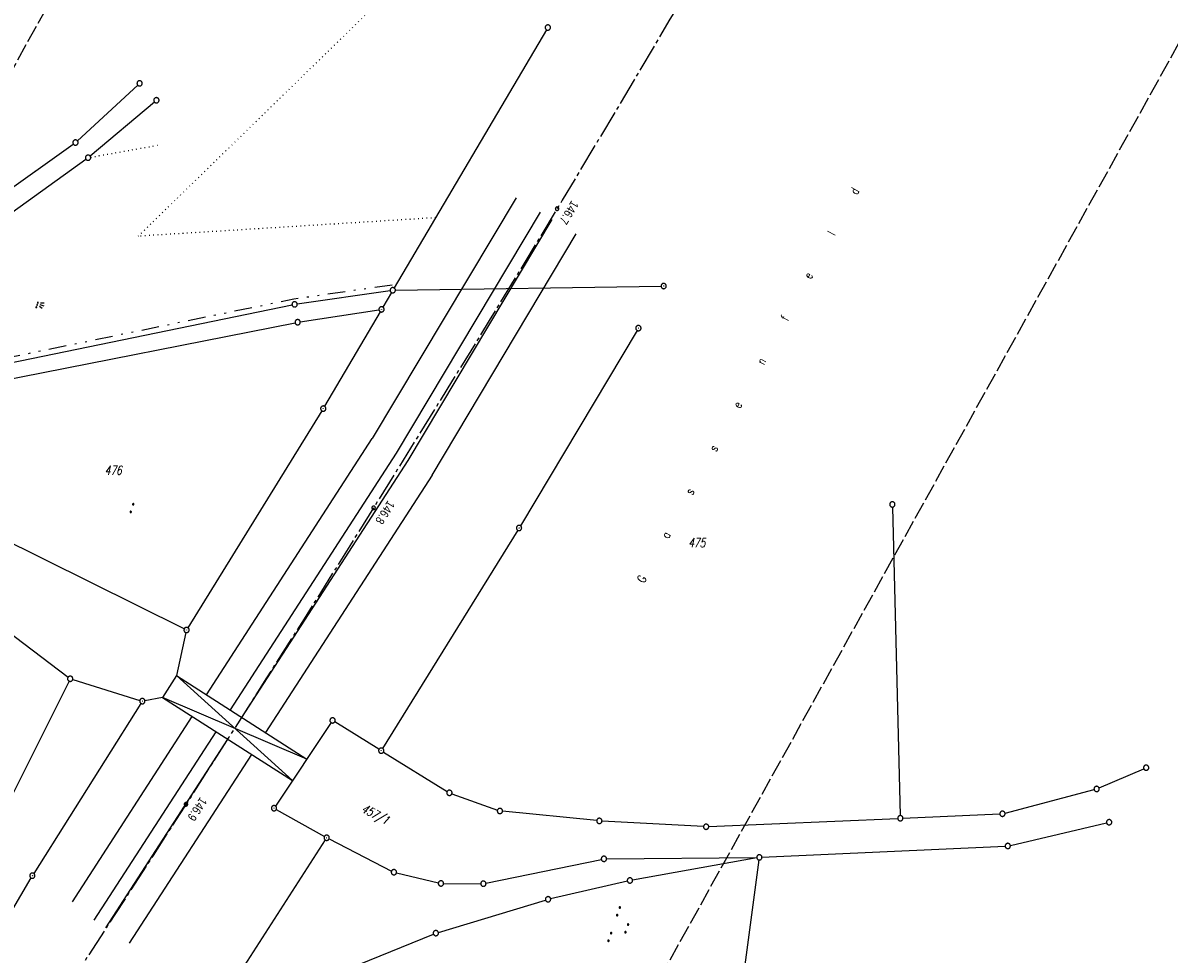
# Model space of a CAD drawing. Extents: x 510526 to 513920, y 467229 to 478797.
# Tile 466 of 467: x 513362 to 513689, y 477848 to 478113. Entities that reach past the tile are written whole.
import ezdxf

# ---------------------------------------------------------------- set-up
doc = ezdxf.new("R2010")
doc.units = 0
doc.header["$LTSCALE"] = 10
doc.header["$MEASUREMENT"] = 0
for name, pattern in [('ACHSE', [5.5, 4, -0.5, 0.5, -0.5]), ('LT00', [0]), ('LT09', [0.54, 0.2, -0.1, 0.02, -0.1, 0.02, -0.1]), ('LT14', [0.6, 0.5, -0.1]), ('PUNKTX2_STR', [0.6, 0.1, -0.5])]:
    doc.linetypes.add(name, pattern=pattern)
doc.layers.get('0').update_dxf_attribs({"linetype": 'LT00'})
for name, color, linetype in [('-AX-020', 250, 'ACHSE'), ('-ST-20-1', 250, 'LT00'), ('DFK_AB_L', 21, 'LT00'), ('DFK_AB_P', 7, 'LT00'), ('DFK_BES-NAME', 255, 'LT00'), ('DFK_FLUR_NR', 250, 'LT00'), ('DFK_GZPKT', 250, 'LT00'), ('DFK_KATASTER', 250, 'LT00'), ('DFK_NUTZUNG', 250, 'LT00'), ('DFK_NUTZUNGSGRENZE', 70, 'PUNKTX2_STR'), ('DFK_TOPO-ANL', 252, 'LT00'), ('GEMARKUNGSGRENZE', 3, 'LT09')]:
    doc.layers.add(name, color=color, linetype=linetype)
doc.layers.add('-BLATT_86-RAND', color=7, linetype='LT14', plot=False)
doc.styles.add('Beschrift', font='ARIAL.TTF')
doc.styles.get("Standard").update_dxf_attribs({"font": 'romans.shx'})

# ---------------------------------------------------------------- blocks, each defined once
blk = doc.blocks.new('SYMB7112')
at = {"color": 0, "linetype": 'ByBlock'}
for p, q in [((-0.13, 0.012919), (-0.13, -0.012919)), ((-0.125, -0.017105), (-0.125, 0.017105)), ((-0.12, 0.019164), (-0.12, -0.019164)), ((-0.115, -0.019796), (-0.115, 0.019796)), ((-0.11, 0.019164), (-0.11, -0.019164)), ((-0.105, -0.017105), (-0.105, 0.017105)), ((-0.1, 0.012919), (-0.1, -0.012919)), ((-0.095, -0.000126), (-0.095, 0.000146)), ((0.1, 0.012919), (0.1, -0.012919)), ((0.105, -0.017105), (0.105, 0.017105)), ((0.11, 0.019164), (0.11, -0.019164)), ((0.115, -0.019796), (0.115, 0.019796)), ((0.12, 0.019164), (0.12, -0.019164)), ((0.125, -0.017105), (0.125, 0.017105)), ((0.13, 0.012919), (0.13, -0.012919)), ((0.135, -0.000126), (0.135, 0.000146))]:
    blk.add_line(p, q, dxfattribs=at)
for points in [[(-0.095, 0), (-0.096981, 0.008678), (-0.10253, 0.015637), (-0.11055, 0.019499), (-0.11945, 0.019499), (-0.12747, 0.015637), (-0.133019, 0.008678), (-0.135, 0)], [(-0.135, 0), (-0.133019, -0.008678), (-0.12747, -0.015637), (-0.11945, -0.019499), (-0.11055, -0.019499), (-0.10253, -0.015637), (-0.096981, -0.008678), (-0.095, 0)], [(0.135, 0), (0.133019, 0.008678), (0.12747, 0.015637), (0.11945, 0.019499), (0.11055, 0.019499), (0.10253, 0.015637), (0.096981, 0.008678), (0.095, 0)], [(0.095, 0), (0.096981, -0.008678), (0.10253, -0.015637), (0.11055, -0.019499), (0.11945, -0.019499), (0.12747, -0.015637), (0.133019, -0.008678), (0.135, 0)]]:
    blk.add_lwpolyline(points, dxfattribs=at)
blk = doc.blocks.new('SYMB7191')
at = {"color": 0, "linetype": 'ByBlock'}
for p, q in [((-0.05, 0), (-0.08, 0.1)), ((0, 0), (0, 0.12)), ((0.05, 0), (0.08, 0.1)), ((-0.039898, -0.076651), (-0.039898, -0.063349)), ((-0.019898, -0.076091), (-0.019898, -0.063909)), ((0.030102, -0.076652), (0.030102, -0.063349)), ((0.050102, -0.076091), (0.050102, -0.063909)), ((0.100102, -0.076652), (0.100102, -0.063349)), ((0.120102, -0.076091), (0.120102, -0.063909))]:
    blk.add_line(p, q, dxfattribs=at)
for points in [[(-0.018, -0.07), (-0.021515, -0.061515), (-0.03, -0.058), (-0.038485, -0.061515), (-0.042, -0.07), (-0.038485, -0.078485), (-0.03, -0.082), (-0.021515, -0.078485), (-0.018, -0.07)], [(0.052, -0.07), (0.048485, -0.061515), (0.04, -0.058), (0.031515, -0.061515), (0.028, -0.07), (0.031515, -0.078485), (0.04, -0.082), (0.048485, -0.078485), (0.052, -0.07)], [(0.122, -0.07), (0.118485, -0.061515), (0.11, -0.058), (0.101515, -0.061515), (0.098, -0.07), (0.101515, -0.078485), (0.11, -0.082), (0.118485, -0.078485), (0.122, -0.07)]]:
    blk.add_lwpolyline(points, dxfattribs=at)
blk = doc.blocks.new('SYMB7010')
at = {"color": 0, "linetype": 'ByBlock'}
for points in [[(-0.031408, 0.499213), (-0.093728, 0.49134), (-0.15457, 0.475719), (-0.212975, 0.452595), (-0.268021, 0.422333), (-0.31884, 0.385411), (-0.36463, 0.342411), (-0.40467, 0.29401), (-0.438329, 0.240973), (-0.465074, 0.184136), (-0.484486, 0.124395), (-0.496256, 0.062692), (-0.5002, 0)], [(-0.5002, 0), (-0.496256, -0.062692), (-0.484486, -0.124395), (-0.465075, -0.184136), (-0.438329, -0.240973), (-0.404671, -0.29401), (-0.36463, -0.342411), (-0.31884, -0.385411), (-0.268021, -0.422333), (-0.212975, -0.452595), (-0.154571, -0.475719), (-0.093728, -0.49134), (-0.031408, -0.499213), (0.031408, -0.499213)], [(0.5002, 0), (0.496256, 0.062692), (0.484485, 0.124395), (0.465074, 0.184136), (0.438329, 0.240973), (0.40467, 0.29401), (0.36463, 0.342411), (0.31884, 0.385411), (0.268021, 0.422333), (0.212975, 0.452595), (0.15457, 0.475719), (0.093728, 0.49134), (0.031408, 0.499213), (-0.031408, 0.499213)], [(0.031408, -0.499213), (0.093728, -0.491341), (0.15457, -0.475719), (0.212975, -0.452595), (0.268021, -0.422333), (0.31884, -0.385411), (0.36463, -0.342411), (0.404671, -0.294011), (0.438329, -0.240974), (0.465075, -0.184136), (0.484486, -0.124395), (0.496256, -0.062692), (0.500201, 0)]]:
    blk.add_lwpolyline(points, dxfattribs=at)
blk = doc.blocks.new('SYMB0003')
at = {"color": 0, "linetype": 'ByBlock'}
for p, q in [((-0.015712, 0), (0.010166, 0.012015)), ((0, -0.021257), (-0.015712, 0)), ((0.010166, 0.012015), (0, -0.021257))]:
    blk.add_line(p, q, dxfattribs=at)
for points in [[(-0.031395, 0.499013), (-0.093691, 0.491144), (-0.154509, 0.475528), (-0.21289, 0.452414), (-0.267913, 0.422164), (-0.318712, 0.385257), (-0.364484, 0.342274), (-0.404509, 0.293893), (-0.438154, 0.240877), (-0.464888, 0.184062), (-0.484292, 0.124345), (-0.496058, 0.062667), (-0.5, 0)], [(-0.5, 0), (-0.496058, -0.062667), (-0.484292, -0.124345), (-0.464888, -0.184062), (-0.438154, -0.240877), (-0.404509, -0.293893), (-0.364485, -0.342274), (-0.318712, -0.385257), (-0.267914, -0.422164), (-0.21289, -0.452414), (-0.154509, -0.475529), (-0.093691, -0.491144), (-0.031395, -0.499014), (0.031395, -0.499014)], [(0.5, 0), (0.496057, 0.062667), (0.484292, 0.124345), (0.464888, 0.184062), (0.438153, 0.240877), (0.404509, 0.293893), (0.364484, 0.342274), (0.318712, 0.385257), (0.267913, 0.422164), (0.21289, 0.452414), (0.154509, 0.475528), (0.093691, 0.491144), (0.031395, 0.499013), (-0.031395, 0.499013)], [(0.031395, -0.499014), (0.093691, -0.491144), (0.154509, -0.475529), (0.21289, -0.452414), (0.267914, -0.422164), (0.318712, -0.385257), (0.364485, -0.342274), (0.404509, -0.293893), (0.438154, -0.240877), (0.464889, -0.184062), (0.484292, -0.124345), (0.496058, -0.062667), (0.5, 0)]]:
    blk.add_lwpolyline(points, dxfattribs=at)
blk = doc.blocks.new('SYMB0002')
at = {"color": 0, "linetype": 'ByBlock'}
for points in [[(-0.031395, 0.499013), (-0.093691, 0.491144), (-0.154509, 0.475528), (-0.21289, 0.452414), (-0.267913, 0.422164), (-0.318712, 0.385257), (-0.364484, 0.342274), (-0.404509, 0.293893), (-0.438154, 0.240877), (-0.464888, 0.184062), (-0.484292, 0.124345), (-0.496058, 0.062667), (-0.5, 0)], [(-0.5, 0), (-0.496058, -0.062667), (-0.484292, -0.124345), (-0.464888, -0.184062), (-0.438154, -0.240877), (-0.404509, -0.293893), (-0.364485, -0.342274), (-0.318712, -0.385257), (-0.267914, -0.422164), (-0.21289, -0.452414), (-0.154509, -0.475529), (-0.093691, -0.491144), (-0.031395, -0.499014), (0.031395, -0.499014)], [(0.5, 0), (0.496057, 0.062667), (0.484292, 0.124345), (0.464888, 0.184062), (0.438153, 0.240877), (0.404509, 0.293893), (0.364484, 0.342274), (0.318712, 0.385257), (0.267913, 0.422164), (0.21289, 0.452414), (0.154509, 0.475528), (0.093691, 0.491144), (0.031395, 0.499013), (-0.031395, 0.499013)], [(0.031395, -0.499014), (0.093691, -0.491144), (0.154509, -0.475529), (0.21289, -0.452414), (0.267914, -0.422164), (0.318712, -0.385257), (0.364485, -0.342274), (0.404509, -0.293893), (0.438154, -0.240877), (0.464889, -0.184062), (0.484292, -0.124345), (0.496058, -0.062667), (0.5, 0)]]:
    blk.add_lwpolyline(points, dxfattribs=at)
blk = doc.blocks.new('SYMB7111')
at = {"color": 0, "linetype": 'ByBlock'}
for p, q in [((-0.13, 0.202919), (-0.13, 0.177081)), ((-0.125, 0.172895), (-0.125, 0.207105)), ((-0.12, 0.209164), (-0.12, 0.170836)), ((-0.115, 0.170204), (-0.115, 0.209796)), ((-0.11, 0.209164), (-0.11, 0.170836)), ((-0.105, 0.172895), (-0.105, 0.207105)), ((-0.1, 0.202919), (-0.1, 0.177081)), ((-0.095, 0.189874), (-0.095, 0.190146)), ((0.1, 0.202919), (0.1, 0.177081)), ((0.105, 0.172895), (0.105, 0.207105)), ((0.11, 0.209164), (0.11, 0.170836)), ((0.115, 0.170204), (0.115, 0.209796)), ((0.12, 0.209164), (0.12, 0.170836)), ((0.125, 0.172895), (0.125, 0.207105)), ((0.13, 0.202919), (0.13, 0.177081)), ((0.135, 0.189874), (0.135, 0.190146)), ((-0.515, -0.177081), (-0.515, -0.202919)), ((-0.51, -0.207105), (-0.51, -0.172895)), ((-0.505, -0.170836), (-0.505, -0.209164)), ((-0.5, -0.209796), (-0.5, -0.170204)), ((-0.495, -0.170836), (-0.495, -0.209164)), ((-0.49, -0.207105), (-0.49, -0.172895)), ((-0.485, -0.177081), (-0.485, -0.202919)), ((-0.48, -0.190126), (-0.48, -0.189854)), ((-0.285, -0.177081), (-0.285, -0.202919)), ((-0.28, -0.207105), (-0.28, -0.172895)), ((-0.275, -0.170836), (-0.275, -0.209164)), ((-0.27, -0.209796), (-0.27, -0.170204)), ((-0.265, -0.170836), (-0.265, -0.209164)), ((-0.26, -0.207105), (-0.26, -0.172895)), ((-0.255, -0.177081), (-0.255, -0.202919)), ((-0.25, -0.190126), (-0.25, -0.189854)), ((0.255, -0.177081), (0.255, -0.202919)), ((0.26, -0.207105), (0.26, -0.172895)), ((0.265, -0.170836), (0.265, -0.209164)), ((0.27, -0.209796), (0.27, -0.170204)), ((0.275, -0.170836), (0.275, -0.209164)), ((0.28, -0.207105), (0.28, -0.172895)), ((0.285, -0.177081), (0.285, -0.202919)), ((0.29, -0.190126), (0.29, -0.189854)), ((0.485, -0.177081), (0.485, -0.202919)), ((0.49, -0.207105), (0.49, -0.172895)), ((0.495, -0.170836), (0.495, -0.209164)), ((0.5, -0.209796), (0.5, -0.170204)), ((0.505, -0.170836), (0.505, -0.209164)), ((0.51, -0.207105), (0.51, -0.172895)), ((0.515, -0.177081), (0.515, -0.202919)), ((0.52, -0.190126), (0.52, -0.189854))]:
    blk.add_line(p, q, dxfattribs=at)
for points in [[(-0.095, 0.19), (-0.096981, 0.198678), (-0.10253, 0.205637), (-0.11055, 0.209499), (-0.11945, 0.209499), (-0.12747, 0.205637), (-0.133019, 0.198678), (-0.135, 0.19), (-0.133019, 0.181322), (-0.12747, 0.174363), (-0.11945, 0.170501), (-0.11055, 0.170501), (-0.10253, 0.174363), (-0.096981, 0.181322), (-0.095, 0.19)], [(0.135, 0.19), (0.133019, 0.198678), (0.12747, 0.205637), (0.11945, 0.209499), (0.11055, 0.209499), (0.10253, 0.205637), (0.096981, 0.198678), (0.095, 0.19), (0.096981, 0.181322), (0.10253, 0.174363), (0.11055, 0.170501), (0.11945, 0.170501), (0.12747, 0.174363), (0.133019, 0.181322), (0.135, 0.19)], [(-0.48, -0.19), (-0.481981, -0.181322), (-0.48753, -0.174363), (-0.49555, -0.170501), (-0.50445, -0.170501), (-0.51247, -0.174363), (-0.518019, -0.181322), (-0.52, -0.19), (-0.518019, -0.198678), (-0.51247, -0.205637), (-0.50445, -0.209499), (-0.49555, -0.209499), (-0.48753, -0.205637), (-0.481981, -0.198678), (-0.48, -0.19)], [(-0.25, -0.19), (-0.251981, -0.181322), (-0.25753, -0.174363), (-0.26555, -0.170501), (-0.27445, -0.170501), (-0.28247, -0.174363), (-0.288019, -0.181322), (-0.29, -0.19), (-0.288019, -0.198678), (-0.28247, -0.205637), (-0.27445, -0.209499), (-0.26555, -0.209499), (-0.25753, -0.205637), (-0.251981, -0.198678), (-0.25, -0.19)], [(0.29, -0.19), (0.288019, -0.181322), (0.28247, -0.174363), (0.27445, -0.170501), (0.26555, -0.170501), (0.25753, -0.174363), (0.251981, -0.181322), (0.25, -0.19), (0.251981, -0.198678), (0.25753, -0.205637), (0.26555, -0.209499), (0.27445, -0.209499), (0.28247, -0.205637), (0.288019, -0.198678), (0.29, -0.19)], [(0.52, -0.19), (0.518019, -0.181322), (0.51247, -0.174363), (0.50445, -0.170501), (0.49555, -0.170501), (0.48753, -0.174363), (0.481981, -0.181322), (0.48, -0.19), (0.481981, -0.198678), (0.48753, -0.205637), (0.49555, -0.209499), (0.50445, -0.209499), (0.51247, -0.205637), (0.518019, -0.198678), (0.52, -0.19)]]:
    blk.add_lwpolyline(points, dxfattribs=at)

msp = doc.modelspace()

# ---------------------------------------------------------------- linework, layer by layer
at = {"layer": '-AX-020', "ltscale": 0.2, "flags": 128}
msp.add_lwpolyline([(513881.72, 478796.97), (513877.87, 478787.35), (513870.37, 478768.8), (513862.79, 478750.28), (513855.14, 478731.79), (513847.41, 478713.32), (513839.61, 478694.89), (513831.74, 478676.49), (513823.79, 478658.13), (513815.77, 478639.79), (513807.68, 478621.49), (513799.51, 478603.22), (513791.27, 478584.98), (513782.96, 478566.77), (513774.58, 478548.6), (513766.12, 478530.46), (513757.59, 478512.36), (513748.99, 478494.29), (513740.31, 478476.25), (513731.57, 478458.25), (513722.75, 478440.29), (513713.86, 478422.36), (513704.9, 478404.46), (513695.86, 478386.6), (513686.76, 478368.78), (513677.58, 478351), (513668.34, 478333.25), (513659.02, 478315.54), (513649.63, 478297.86), (513640.17, 478280.23), (513630.64, 478262.63), (513621.04, 478245.07), (513611.37, 478227.54), (513601.63, 478210.06), (513591.82, 478192.62), (513586.74, 478183.65), (513576.83, 478166.26), (513566.85, 478148.92), (513556.8, 478131.61), (513546.69, 478114.34), (513536.51, 478097.1), (513526.28, 478079.91), (513515.99, 478062.74), (513505.64, 478045.61), (513495.23, 478028.52), (513484.78, 478011.45), (513474.27, 477994.42), (513463.71, 477977.42), (513453.11, 477960.45), (513442.46, 477943.5), (513431.76, 477926.59), (513421.03, 477909.7), (513410.25, 477892.84), (513399.43, 477876), (513388.58, 477859.18), (513377.69, 477842.39), (513366.77, 477825.62), (513355.82, 477808.87), (513344.83, 477792.14), (513333.82, 477775.43), (513322.78, 477758.74), (513311.72, 477742.06), (513300.63, 477725.4), (513289.52, 477708.75), (513278.39, 477692.12), (513267.24, 477675.5), (513256.08, 477658.89), (513244.9, 477642.29), (513233.71, 477625.7), (513222.5, 477609.12), (513211.29, 477592.54), (513200.07, 477575.97), (513188.84, 477559.41), (513177.6, 477542.84), (513166.37, 477526.28), (513154.8, 477509.24), (513142.5, 477491.11), (513130.2, 477472.99), (513117.9, 477454.86), (513105.61, 477436.73), (513093.33, 477418.59), (513081.06, 477400.44), (513068.81, 477382.28), (513056.57, 477364.12), (513044.34, 477345.94), (513032.14, 477327.75), (513019.96, 477309.55), (513007.8, 477291.33), (512995.67, 477273.09), (512983.57, 477254.83), (512971.49, 477236.55), (512959.45, 477218.25), (512947.45, 477199.93), (512935.48, 477181.58), (512923.55, 477163.21), (512911.66, 477144.81), (512899.82, 477126.38), (512888.03, 477107.93), (512876.28, 477089.44), (512864.58, 477070.92), (512852.94, 477052.36), (512841.35, 477033.77), (512829.82, 477015.15), (512818.35, 476996.49), (512806.94, 476977.79), (512795.6, 476959.05), (512789.64, 476949.14), (512778.41, 476930.34), (512767.24, 476911.5), (512756.13, 476892.61), (512745.1, 476873.69), (512734.14, 476854.72), (512723.25, 476835.72), (512712.42, 476816.68), (512701.67, 476797.59), (512690.98, 476778.47), (512680.37, 476759.31), (512669.82, 476740.11), (512659.35, 476720.87), (512648.95, 476701.6), (512638.61, 476682.28), (512628.35, 476662.93), (512618.16, 476643.54), (512608.04, 476624.11), (512597.99, 476604.65), (512588.01, 476585.15), (512578.1, 476565.61), (512568.26, 476546.04), (512558.5, 476526.43), (512548.8, 476506.79), (512539.18, 476487.11), (512529.63, 476467.4), (512520.15, 476447.65), (512510.75, 476427.87), (512501.42, 476408.05), (512492.16, 476388.2), (512482.97, 476368.31), (512473.85, 476348.4), (512464.81, 476328.44), (512455.84, 476308.46), (512446.94, 476288.44), (512438.12, 476268.39), (512429.37, 476248.31), (512420.69, 476228.2), (512412.09, 476208.05), (512403.56, 476187.88), (512395.11, 476167.67), (512386.72, 476147.43), (512378.42, 476127.17), (512370.18, 476106.87), (512362.02, 476086.54), (512353.94, 476066.18), (512345.92, 476045.79), (512337.99, 476025.38), (512330.13, 476004.93), (512322.34, 475984.46), (512314.63, 475963.96), (512306.99, 475943.43), (512299.43, 475922.87), (512291.94, 475902.28), (512284.53, 475881.67), (512277.19, 475861.03), (512269.93, 475840.36), (512262.74, 475819.67), (512255.63, 475798.95), (512248.6, 475778.21), (512241.64, 475757.44), (512234.76, 475736.64), (512227.95, 475715.82), (512221.22, 475694.97), (512214.57, 475674.11), (512207.99, 475653.21), (512201.49, 475632.29), (512200.13, 475627.89), (512194.28, 475608.79), (512188.5, 475589.67), (512182.78, 475570.54), (512177.14, 475551.38), (512171.56, 475532.2), (512166.05, 475513.01), (512160.62, 475493.79), (512155.26, 475474.55), (512149.97, 475455.29), (512148.09, 475448.36), (512142.91, 475429.07), (512137.8, 475409.77), (512132.78, 475390.44), (512127.83, 475371.09), (512122.96, 475351.72), (512118.16, 475332.33), (512113.45, 475312.92), (512108.81, 475293.5), (512104.25, 475274.06), (512099.76, 475254.59), (512095.36, 475235.11), (512091.03, 475215.62), (512086.78, 475196.1), (512082.61, 475176.57), (512078.52, 475157.02), (512074.51, 475137.46), (512070.57, 475117.88), (512066.72, 475098.28), (512063.24, 475080.25), (512059.53, 475060.62), (512055.9, 475040.98), (512052.34, 475021.33), (512048.86, 475001.67), (512045.44, 474981.99), (512042.08, 474962.3), (512038.79, 474942.6), (512035.56, 474922.89), (512032.39, 474903.18), (512029.27, 474883.45), (512026.2, 474863.71), (512023.18, 474843.97), (512020.21, 474824.22), (512017.28, 474804.47), (512014.39, 474784.7), (512011.54, 474764.94), (512008.73, 474745.16), (512005.95, 474725.39), (512003.2, 474705.61), (512000.47, 474685.82), (511997.78, 474666.03), (511995.1, 474646.24), (511992.44, 474626.45), (511989.8, 474606.65), (511987.17, 474586.85), (511984.55, 474567.05), (511981.94, 474547.25), (511979.34, 474527.45), (511976.74, 474507.69), (511975.13, 474495.38), (511973.48, 474482.82), (511971.82, 474470.25), (511970.17, 474457.69), (511968.51, 474445.13), (511966.84, 474432.57), (511965.15, 474420.02), (511963.46, 474407.46), (511961.75, 474394.91), (511960.03, 474382.35), (511958.28, 474369.81), (511956.52, 474357.26), (511954.73, 474344.72), (511952.92, 474332.18), (511951.08, 474319.64), (511949.21, 474307.11), (511947.31, 474294.58), (511945.38, 474282.06), (511943.41, 474269.55), (511941.4, 474257.04), (511939.35, 474244.53), (511937.27, 474232.04), (511935.14, 474219.55), (511932.96, 474207.07), (511930.74, 474194.59), (511928.46, 474182.13), (511926.14, 474169.68), (511923.76, 474157.23), (511921.32, 474144.8), (511918.83, 474132.38), (511916.28, 474119.97), (511913.66, 474107.57), (511910.98, 474095.19), (511908.24, 474082.82), (511905.43, 474070.46), (511902.54, 474058.13), (511899.59, 474045.81), (511896.56, 474033.5), (511893.47, 474021.26), (511890.29, 474009), (511887.03, 473996.75), (511883.7, 473984.53), (511880.29, 473972.33), (511876.8, 473960.15), (511873.23, 473947.99), (511869.59, 473935.86), (511865.87, 473923.74), (511862.08, 473911.66), (511858.21, 473899.59), (511854.26, 473887.55), (511850.24, 473875.54), (511846.14, 473863.55), (511841.96, 473851.59), (511837.71, 473839.65), (511833.39, 473827.75), (511828.99, 473815.86), (511824.51, 473804.01), (511819.96, 473792.19), (511815.33, 473780.39), (511810.64, 473768.63), (511805.86, 473756.89), (511801.02, 473745.18), (511796.09, 473733.51), (511791.1, 473721.87), (511786.03, 473710.25), (511780.89, 473698.68), (511775.67, 473687.13), (511770.39, 473675.61), (511765.03, 473664.13), (511759.6, 473652.69), (511754.09, 473641.28), (511748.51, 473629.9), (511742.87, 473618.56), (511737.15, 473607.25), (511731.36, 473595.99), (511725.49, 473584.75), (511719.56, 473573.56), (511713.56, 473562.4), (511707.48, 473551.28), (511701.34, 473540.2), (511695.13, 473529.16), (511688.84, 473518.16), (511682.49, 473507.2), (511676.07, 473496.28), (511669.58, 473485.39), (511663.02, 473474.55), (511656.39, 473463.76), (511649.7, 473453), (511642.94, 473442.29), (511636.1, 473431.62), (511629.21, 473420.99), (511622.24, 473410.41), (511615.21, 473399.87), (511608.11, 473389.37), (511600.95, 473378.92), (511593.72, 473368.52), (511586.42, 473358.16), (511579.06, 473347.85), (511571.64, 473337.58), (511564.15, 473327.36), (511556.59, 473317.19), (511548.97, 473307.07), (511541.29, 473297), (511533.54, 473286.97), (511525.74, 473276.99), (511517.86, 473267.07), (511509.93, 473257.19), (511501.93, 473247.36), (511493.87, 473237.58), (511485.75, 473227.86), (511477.57, 473218.19), (511475.55, 473215.81), (511467.29, 473206.2), (511458.98, 473196.64), (511450.61, 473187.13), (511442.18, 473177.67), (511433.71, 473168.25), (511425.19, 473158.87), (511416.62, 473149.54), (511408.01, 473140.24), (511399.37, 473130.98), (511390.68, 473121.76), (511381.96, 473112.57), (511373.2, 473103.41), (511364.42, 473094.28), (511355.61, 473085.17), (511346.77, 473076.1), (511337.91, 473067.04), (511329.03, 473058), (511320.13, 473048.99), (511311.22, 473039.98), (511302.29, 473031), (511293.34, 473022.02), (511284.39, 473013.05), (511275.44, 473004.09), (511266.47, 472995.14), (511255.91, 472984.59), (511236.79, 472965.5), (511230.18, 472958.9), (511223.57, 472952.29), (511216.96, 472945.68), (511210.37, 472939.06), (511203.78, 472932.43), (511197.22, 472925.79), (511190.66, 472919.13), (511184.13, 472912.44), (511177.62, 472905.74), (511171.14, 472899.01), (511164.68, 472892.25), (511158.26, 472885.46), (511151.88, 472878.64), (511145.53, 472871.79), (511139.22, 472864.89), (511132.96, 472857.96), (511126.75, 472850.98), (511120.58, 472843.95), (511114.48, 472836.88), (511109.32, 472830.82), (511103.32, 472823.65), (511097.39, 472816.44), (511091.51, 472809.17), (511085.7, 472801.85), (511079.95, 472794.49), (511074.26, 472787.07), (511068.64, 472779.61), (511063.08, 472772.1), (511057.59, 472764.54), (511052.16, 472756.93), (511046.8, 472749.28), (511041.5, 472741.58), (511036.27, 472733.84), (511031.1, 472726.05), (511026.01, 472718.22), (511020.98, 472710.35), (511016.01, 472702.43), (511011.12, 472694.47), (511006.29, 472686.47), (511001.53, 472678.43), (510996.84, 472670.35), (510992.22, 472662.22), (510987.67, 472654.06), (510983.19, 472645.86), (510978.78, 472637.62), (510974.44, 472629.35), (510970.17, 472621.04), (510965.98, 472612.69), (510961.85, 472604.3), (510957.8, 472595.88), (510953.82, 472587.43), (510949.91, 472578.94), (510946.07, 472570.42), (510942.31, 472561.87), (510938.62, 472553.28), (510935.01, 472544.67), (510931.46, 472536.02), (510928, 472527.34), (510924.6, 472518.64), (510921.29, 472509.9), (510918.04, 472501.14), (510914.87, 472492.35), (510911.78, 472483.53), (510908.76, 472474.69), (510905.82, 472465.82), (510902.96, 472456.92), (510900.17, 472448), (510897.45, 472439.06), (510894.82, 472430.1), (510892.26, 472421.11), (510889.78, 472412.1), (510887.37, 472403.07), (510885.04, 472394.02), (510882.79, 472384.95), (510880.62, 472375.87), (510878.53, 472366.76), (510876.51, 472357.64), (510874.57, 472348.49), (510872.71, 472339.34), (510870.93, 472330.16), (510869.23, 472320.98), (510867.6, 472311.77), (510866.06, 472302.56), (510864.59, 472293.33), (510863.2, 472284.09), (510861.89, 472274.84), (510860.67, 472265.57), (510859.52, 472256.3), (510858.45, 472247.02), (510857.45, 472237.73), (510856.54, 472228.43), (510855.71, 472219.12), (510854.96, 472209.81), (510854.29, 472200.49), (510853.7, 472191.16), (510853.18, 472181.83), (510852.75, 472172.5), (510852.4, 472163.16), (510852.13, 472153.82), (510851.93, 472144.48), (510851.82, 472135.13), (510851.79, 472125.79), (510851.84, 472116.44), (510851.96, 472107.1), (510852.01, 472104.71), (510852.24, 472095.37), (510852.54, 472086.03), (510852.93, 472076.69), (510853.39, 472067.36), (510853.92, 472058.03), (510854.53, 472048.71), (510855.21, 472039.39), (510855.96, 472030.07), (510856.78, 472020.77), (510857.67, 472011.46), (510858.63, 472002.17), (510859.65, 471992.88), (510860.73, 471983.6), (510861.88, 471974.33), (510863.09, 471965.06), (510864.36, 471955.8), (510865.69, 471946.55), (510867.08, 471937.31), (510868.53, 471928.08), (510870.02, 471918.86), (510871.58, 471909.64), (510873.18, 471900.44), (510874.84, 471891.24), (510876.54, 471882.05), (510878.3, 471872.88), (510880.1, 471863.71), (510881.95, 471854.55), (510883.84, 471845.4), (510885.78, 471836.26), (510887.76, 471827.12), (510889.78, 471818), (510891.83, 471808.88), (510893.93, 471799.78), (510896.06, 471790.68), (510898.23, 471781.59), (510900.44, 471772.51), (510902.67, 471763.44), (510904.94, 471754.37), (510907.24, 471745.32), (510909.57, 471736.27), (510911.93, 471727.22), (510914.31, 471718.19), (510916.72, 471709.16), (510919.15, 471700.14), (510921.61, 471691.12), (510924.09, 471682.11), (510926.59, 471673.11), (510929.1, 471664.11), (510931.64, 471655.12), (510934.19, 471646.13), (510936.76, 471637.14), (510939.34, 471628.16), (510941.94, 471619.19), (510944.55, 471610.22), (510947.17, 471601.25), (510949.8, 471592.28), (510952.43, 471583.31), (510955.08, 471574.35), (510957.73, 471565.39), (510960.38, 471556.43), (510963.04, 471547.47), (510967.7, 471531.77), (510970.25, 471523.2), (510975.26, 471506.32), (510980.27, 471489.44), (510985.27, 471472.57), (510990.27, 471455.68), (510995.25, 471438.8), (511000.21, 471421.91), (511005.16, 471405.01), (511010.09, 471388.11), (511014.99, 471371.2), (511019.86, 471354.28), (511024.7, 471337.36), (511029.51, 471320.42), (511034.28, 471303.47), (511039.01, 471286.52), (511043.7, 471269.55), (511048.34, 471252.56), (511052.93, 471235.57), (511057.46, 471218.56), (511061.95, 471201.53), (511066.37, 471184.49), (511070.73, 471167.43), (511075.02, 471150.36), (511079.24, 471133.27), (511083.39, 471116.16), (511086.57, 471102.84), (511090.59, 471085.7), (511094.53, 471068.54), (511098.39, 471051.37), (511102.17, 471034.17), (511105.87, 471016.96), (511109.5, 470999.73), (511113.05, 470982.49), (511116.52, 470965.23), (511119.91, 470947.95), (511123.22, 470930.66), (511126.45, 470913.36), (511129.61, 470896.04), (511132.69, 470878.7), (511135.68, 470861.35), (511138.6, 470843.99), (511141.44, 470826.62), (511144.2, 470809.23), (511146.88, 470791.83), (511149.49, 470774.42), (511152.01, 470757), (511154.45, 470739.56), (511156.82, 470722.12), (511159.1, 470704.66), (511161.31, 470687.19), (511163.44, 470669.72), (511165.49, 470652.23), (511165.64, 470650.9), (511167.87, 470631.02), (511170.03, 470611.14), (511172.1, 470591.25), (511174.1, 470571.35), (511176.01, 470551.44), (511177.85, 470531.52), (511179.53, 470512.55), (511180.88, 470496.34), (511182.16, 470480.14), (511183.36, 470463.92), (511184.48, 470447.7), (511185.52, 470431.48), (511186.48, 470415.25), (511187.36, 470399.01), (511188.16, 470382.77), (511188.88, 470366.53), (511189.52, 470350.29), (511190.08, 470334.04), (511190.56, 470317.79), (511190.96, 470301.53), (511191.28, 470285.28), (511191.52, 470269.02), (511191.68, 470252.76), (511191.76, 470236.51), (511191.77, 470220.25), (511191.69, 470203.99), (511191.53, 470187.73), (511191.29, 470171.47), (511191.24, 470169.01), (511190.91, 470152.75), (511190.5, 470136.5), (511190.02, 470120.25), (511189.47, 470104), (511188.85, 470087.75), (511188.17, 470071.51), (511187.43, 470055.27), (511186.63, 470039.03), (511185.78, 470022.79), (511184.88, 470006.56), (511183.93, 469990.33), (511182.94, 469974.1), (511181.91, 469957.87), (511180.85, 469941.65), (511179.74, 469925.43), (511178.61, 469909.21), (511177.46, 469892.99), (511176.28, 469876.78), (511175.08, 469860.56), (511173.86, 469844.35), (511172.63, 469828.14), (511171.39, 469811.93), (511170.14, 469795.72), (511168.85, 469778.99), (511030.96, 467993.35), (511029.42, 467973.41), (511027.88, 467953.47), (511026.35, 467933.52), (511024.83, 467913.58), (511023.32, 467893.64), (511021.83, 467873.7), (511020.35, 467853.75), (511018.9, 467833.8), (511017.47, 467813.85), (511016.06, 467793.9), (511014.69, 467773.95), (511013.35, 467754), (511012.05, 467734.04), (511010.78, 467714.08), (511009.56, 467694.12), (511008.38, 467674.15), (511007.25, 467654.18), (511006.18, 467634.21), (511005.15, 467614.24), (511004.19, 467594.26), (511003.28, 467574.28), (511002.44, 467554.3), (511001.67, 467534.31), (511000.96, 467514.33), (511000.33, 467494.34), (510999.77, 467474.34), (510999.56, 467465.71), (510999.11, 467445.71), (510998.75, 467425.72), (510998.46, 467405.72), (510998.26, 467385.72), (510998.14, 467365.72), (510998.09, 467345.72), (510998.13, 467325.72), (510998.24, 467305.72), (510998.44, 467285.72), (510998.71, 467265.72), (510999.07, 467245.73), (510999.43, 467229.16)], dxfattribs=at)
at = {"layer": '-BLATT_86-RAND'}
msp.add_lwpolyline([(513668.85, 478657.92), (513220.09, 477849.06), (513471.06, 477709.83), (513919.81, 478518.68), (513668.85, 478657.92)], dxfattribs=at)
at = {"layer": 'DFK_AB_L'}
for p, q in [((513511.52, 478111.34), (513468.11, 478037.76)), ((513467.35, 478036.46), (513464.9, 478032.3)), ((513464.14, 478031), (513448.3, 478004.02)), ((513537.33, 478025.67), (513504.08, 477969.98)), ((513447.53, 478002.73), (513409.36, 477940.9)), ((513503.31, 477968.7), (513464.83, 477906.52)), ((513408.81, 477939.53), (513406.09, 477927.29)), ((513406.09, 477927.29), (513402.09, 477921.01)), ((513402.09, 477921.01), (513397.12, 477920.12)), ((513395.98, 477919.36), (513365.43, 477870.88)), ((513450.15, 477913.88), (513434.31, 477890.1)), ((513463.8, 477906.28), (513451.21, 477914.1)), ((513434.54, 477889.11), (513448.25, 477881.42)), ((513448.49, 477880.42), (513418.98, 477834.63)), ((513364.65, 477869.6), (513309.87, 477776.87))]:
    msp.add_line(p, q, dxfattribs=at)
at = {"layer": 'DFK_KATASTER'}
for p, q in [((513395.05, 478095.56), (513377.87, 478079.72)), ((513381.49, 478075.37), (513399.81, 478090.77)), ((513297.74, 478022.46), (513376.71, 478078.77)), ((513300.53, 478017.26), (513380.31, 478074.45)), ((513468.48, 478037.12), (513544.16, 478038.29)), ((513440.5, 478033.19), (513466.99, 478037)), ((513338.84, 478012.35), (513439.03, 478032.93)), ((513441.36, 478028.11), (513463.78, 478031.54)), ((513339.87, 478008.09), (513439.88, 478027.85)), ((513295.02, 477987.54), (513375.22, 477926.82)), ((513408.3, 477940.59), (513327.49, 477980.64)), ((513610.08, 477975.31), (513612.32, 477887.37)), ((513375.48, 477925.7), (513321.71, 477818.21)), ((513376.54, 477926.15), (513395.66, 477920.21)), ((513465.08, 477905.49), (513483.23, 477894.25)), ((513668.95, 477895.27), (513681.69, 477900.73)), ((513642.16, 477888.09), (513667.53, 477894.78)), ((513484.58, 477893.61), (513497.54, 477888.93)), ((513525.84, 477885.93), (513499, 477888.61)), ((513613.09, 477886.65), (513640.68, 477887.87)), ((513556.25, 477884.24), (513527.34, 477885.82)), ((513557.75, 477884.23), (513611.59, 477886.59)), ((513643.68, 477878.89), (513671.1, 477885.31)), ((513449.57, 477880.71), (513467.38, 477871.57)), ((513572.92, 477875.49), (513642.2, 477878.69)), ((513494.27, 477868.11), (513527.16, 477874.9)), ((513528.64, 477875.06), (513571.42, 477875.45)), ((513571.43, 477875.33), (513536.03, 477869.01)), ((513561.91, 477797.45), (513572.07, 477874.72)), ((513468.78, 477871.06), (513480.72, 477868.21)), ((513534.56, 477868.71), (513512.71, 477863.69)), ((513482.2, 477868.04), (513492.79, 477867.97)), ((513480.71, 477854.1), (513511.26, 477863.3)), ((513458.09, 477844.89), (513479.3, 477853.6))]:
    msp.add_line(p, q, dxfattribs=at)
at = {"layer": 'DFK_NUTZUNGSGRENZE', "ltscale": 0.2}
for p, q in [((513395.18, 478052.5), (513470.17, 478125.52)), ((513381.66, 478075.02), (513400.69, 478078.44)), ((513479.92, 478057.77), (513395.18, 478052.5))]:
    msp.add_line(p, q, dxfattribs=at)
at = {"layer": 'DFK_TOPO-ANL'}
for p, q in [((513502.85, 478063.44), (513461.87, 477994.86)), ((513509.72, 478059.34), (513468.7, 477990.69)), ((513472.11, 477988.61), (513513.15, 478057.28)), ((513478.94, 477984.44), (513520.02, 478053.18)), ((513414.64, 477921.82), (513461.87, 477994.86)), ((513468.7, 477990.69), (513421.37, 477917.5)), ((513424.74, 477915.35), (513472.11, 477988.61)), ((513478.94, 477984.44), (513431.47, 477911.03)), ((513406.09, 477927.29), (513443.24, 477903.5)), ((513439.14, 477897.35), (513406.09, 477927.29)), ((513443.24, 477903.5), (513402.09, 477921.01)), ((513402.09, 477921.01), (513439.14, 477897.35)), ((513376.46, 477862.77), (513410.6, 477915.57)), ((513417.34, 477911.27), (513382.6, 477857.55)), ((513385.95, 477855.36), (513420.71, 477909.12)), ((513427.45, 477904.81), (513392.64, 477850.98))]:
    msp.add_line(p, q, dxfattribs=at)
at = {"layer": 'GEMARKUNGSGRENZE', "ltscale": 2.5, "flags": 128}
msp.add_lwpolyline([(513467.52, 478038.59), (513439.5, 478034.56), (513337.8, 478013.67), (513323.09, 478010.37), (513310.49, 478005.61), (513298.57, 477998.75), (513290.34, 478004.19), (513290.9, 478013.96), (513266.61, 478001.77), (513239.65, 477988.28), (513198.93, 477948.4), (513181.75, 477929.23), (513169.36, 477903.14), (513161.79, 477877.97), (513155.97, 477855.65), (513148.79, 477821.47), (513141.14, 477808.29), (513125.21, 477802.04), (513103.47, 477786.42), (513146.49, 477774.15), (513146.32, 477766.76), (513125.7, 477755.01), (513089.25, 477765.6), (513044.08, 477779.42), (513021.4, 477786.63), (513006.34, 477785.23), (512958.47, 477777.94), (512928.59, 477779.83), (512870.96, 477796.24)], dxfattribs=at)

# ---------------------------------------------------------------- block references
at = {"layer": '-ST-20-1', "rotation": 258.929999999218}
for p in [(513514.54, 478060.34), (513462.27, 477975.1), (513408.81, 477890.59)]:
    msp.add_blockref('SYMB0002', p, dxfattribs=at)
at = {"layer": 'DFK_AB_P', "xscale": 1.499999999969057, "yscale": 1.5, "zscale": 1.5, "rotation": 251.2881100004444}
for p in [(513511.9, 478111.99), (513467.73, 478037.11), (513544.91, 478038.3), (513464.52, 478031.65), (513537.71, 478026.31), (513447.92, 478003.37), (513503.7, 477969.34), (513408.97, 477940.26), (513396.38, 477919.99), (513450.57, 477914.5), (513464.44, 477905.88), (513433.89, 477889.48), (513448.9, 477881.05), (513365.03, 477870.25)]:
    msp.add_blockref('SYMB0003', p, dxfattribs=at)
at = {"layer": 'DFK_GZPKT', "xscale": 1.499999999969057, "yscale": 1.5, "zscale": 1.5, "rotation": 251.2881100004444}
for p in [(513395.6, 478096.07), (513400.38, 478091.25), (513377.32, 478079.21), (513380.92, 478074.89), (513439.76, 478033.08), (513440.62, 478028), (513610.06, 477976.06), (513375.82, 477926.37), (513682.38, 477901.03), (513483.87, 477893.86), (513668.26, 477894.97), (513498.25, 477888.68), (513641.43, 477887.9), (513526.59, 477885.86), (513557, 477884.2), (513612.34, 477886.62), (513671.83, 477885.48), (513642.95, 477878.72), (513527.89, 477875.05), (513572.17, 477875.46), (513468.05, 477871.23), (513481.45, 477868.04), (513493.54, 477867.96), (513535.29, 477868.88), (513511.98, 477863.52), (513479.99, 477853.88)]:
    msp.add_blockref('SYMB7010', p, dxfattribs=at)
at = {"layer": 'DFK_NUTZUNG', "yscale": 10, "zscale": 10, "rotation": 251.28826}
for name, p, xscale in [('SYMB7191', (513367.19, 478033.07), 10), ('SYMB7112', (513393.43, 477975.01), 10), ('SYMB7111', (513532.59, 477855.84), 9.99999999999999)]:
    msp.add_blockref(name, p, dxfattribs=dict(at, xscale=xscale))

# ---------------------------------------------------------------- texts
at = {"layer": '-ST-20-1', "style": 'Beschrift', "width": 0.8}
for s, rotation, p in [('  146.7', -121.071, (513519.49, 478064.19)), ('  146.8', -121.9408, (513467.15, 477978.68)), ('  146.9', -122.6682, (513413.72, 477894.09))]:
    msp.add_text(s, height=2.5, rotation=rotation, dxfattribs=at).set_placement(p)
at = {"layer": 'DFK_BES-NAME', "width": 0.75}
msp.add_text('G         a         s         s         e         n         f         e         l         d', height=2.5, rotation=61.2671, dxfattribs=at).set_placement((513539.35, 477953.47))
at = {"layer": 'DFK_FLUR_NR', "oblique": 13.754, "width": 0.75}
for s, rotation, p in [('476', -0.0003, (513385.67, 477984.54)), ('475', -0.0003, (513551.94, 477963.9)), ('457/1', -27.4393, (513458.53, 477888.56))]:
    msp.add_text(s, height=2.5, rotation=rotation, dxfattribs=at).set_placement(p)

doc.saveas('drawing.dxf')
